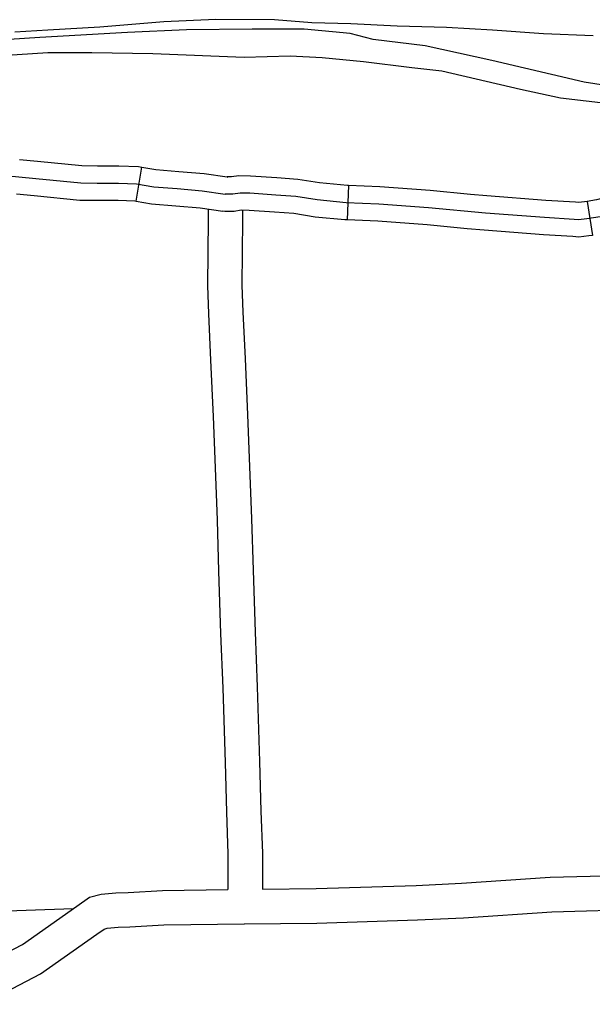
# Model space of a CAD drawing. Extents: x -117616 to 64730, y 54117 to 789866.
# Drawn here: x 63663.2 to 63713.1, y 54545.5 to 54631.1 of the extents above; entities that cross this region are included whole.
import ezdxf

# ---------------------------------------------------------------- set-up
doc = ezdxf.new("R2010")
doc.units = 0
for name, color, linetype in [('1', 7, 'Continuous'), ('35', 7, 'Continuous'), ('45', 7, 'Continuous'), ('46', 7, 'Continuous'), ('5', 7, 'Continuous')]:
    doc.layers.add(name, color=color, linetype=linetype)

msp = doc.modelspace()

# ---------------------------------------------------------------- linework, layer by layer
at = {"layer": '1'}
msp.add_lwpolyline([(63713.189, 54629.705), (63708.871, 54629.868), (63704.418, 54630.193), (63700.399, 54630.438), (63696.109, 54630.546), (63692.09, 54630.763), (63688.696, 54630.845), (63685.437, 54631.089), (63680.332, 54631.116), (63675.798, 54630.926), (63670.231, 54630.465), (63665.696, 54630.193), (63662.818, 54630.03)], dxfattribs=at)
at = {"layer": '35'}
for points in [[(63716.498, 54625.044), (63712.389, 54625.67), (63704.351, 54627.547), (63698.546, 54628.843), (63694.036, 54629.38), (63692.026, 54629.916), (63688.007, 54630.274), (63683.497, 54630.274), (63677.781, 54630.229), (63672.645, 54630.005), (63665.009, 54629.558), (63656.525, 54629.022)], [(63657.664, 54627.733), (63665.7, 54628.24), (63669.529, 54628.24), (63674.845, 54628.176), (63682.786, 54627.86), (63686.805, 54627.955), (63689.589, 54627.828), (63693.196, 54627.48), (63697.405, 54626.941), (63699.999, 54626.656), (63706.865, 54625.073), (63710.346, 54624.313), (63717.528, 54623.458)]]:
    msp.add_lwpolyline(points, dxfattribs=at)
at = {"layer": '45'}
for p, q in [((63673.377, 54615.304), (63673.896, 54618.258)), ((63691.89, 54616.659), (63691.763, 54613.661)), ((63712.651, 54615.28), (63713.112, 54612.315))]:
    msp.add_line(p, q, dxfattribs=at)
for points in [[(63663.245, 54618.918), (63664.799, 54618.774), (63668.663, 54618.397), (63670.019, 54618.378), (63670.974, 54618.378), (63671.868, 54618.378), (63673.588, 54618.313), (63673.896, 54618.258)], [(63673.896, 54618.258), (63675.106, 54618.046), (63677.091, 54617.89), (63679.313, 54617.704), (63681.321, 54617.411)], [(63722.491, 54618.275), (63718.971, 54617.074), (63714.92, 54615.782), (63713.483, 54615.409), (63712.651, 54615.28)], [(63660.753, 54617.643), (63664.656, 54617.281), (63668.58, 54616.898), (63670.008, 54616.878), (63670.974, 54616.878), (63671.839, 54616.878), (63673.429, 54616.818), (63674.917, 54616.556), (63676.97, 54616.395), (63679.142, 54616.213), (63681.153, 54615.92)], [(63691.89, 54616.659), (63691.78, 54616.663), (63689.353, 54616.897), (63687.462, 54617.202), (63685.645, 54617.327), (63683.358, 54617.491), (63682.343, 54617.515), (63681.682, 54617.411), (63681.321, 54617.411)], [(63681.321, 54617.411), (63681.323, 54617.411), (63681.37, 54617.405)], [(63713.788, 54613.938), (63712.621, 54613.757), (63711.917, 54613.676), (63711.535, 54613.717), (63708.959, 54613.878), (63703.809, 54614.26), (63698.859, 54614.723), (63694.534, 54615.046), (63691.677, 54615.166), (63689.162, 54615.408), (63687.291, 54615.71), (63685.54, 54615.831), (63683.287, 54615.992), (63682.442, 54616.012), (63681.798, 54615.911), (63681.215, 54615.911), (63681.153, 54615.92)], [(63702.497, 54615.89), (63698.985, 54616.218), (63694.621, 54616.543), (63691.89, 54616.659)], [(63662.968, 54615.931), (63664.514, 54615.787), (63668.496, 54615.399), (63669.998, 54615.378), (63670.974, 54615.378), (63671.811, 54615.378), (63673.269, 54615.322), (63673.377, 54615.304)], [(63673.377, 54615.304), (63674.728, 54615.066), (63676.848, 54614.9), (63678.972, 54614.722), (63680.937, 54614.436)], [(63712.652, 54615.28), (63712.421, 54615.244), (63711.91, 54615.185), (63711.66, 54615.212), (63709.062, 54615.374), (63703.934, 54615.755), (63702.497, 54615.89)], [(63681.321, 54614.411), (63681.106, 54614.411), (63680.937, 54614.436)], [(63691.763, 54613.661), (63691.573, 54613.669), (63688.97, 54613.919), (63687.119, 54614.218), (63685.435, 54614.335), (63683.216, 54614.493), (63682.541, 54614.509), (63681.915, 54614.411), (63681.321, 54614.411)], [(63702.217, 54612.903), (63698.734, 54613.229), (63694.446, 54613.548), (63691.763, 54613.661)], [(63713.112, 54612.315), (63712.821, 54612.27), (63711.924, 54612.167), (63711.409, 54612.222), (63708.857, 54612.381), (63703.683, 54612.765), (63702.217, 54612.903)]]:
    msp.add_lwpolyline(points, dxfattribs=at)
at = {"layer": '46'}
for points in [[(63679.653, 54614.623), (63679.653, 54613.695), (63679.604, 54607.963), (63679.679, 54605.498), (63679.877, 54601.459), (63680.099, 54596.549), (63680.272, 54592.057), (63680.444, 54587.518), (63680.568, 54583.05), (63680.741, 54577.627), (63680.938, 54572.884), (63681.136, 54566.394), (63681.259, 54562.067), (63681.382, 54558.431), (63681.382, 54555.604), (63681.367, 54555.323)], [(63682.653, 54614.507), (63682.653, 54613.682), (63682.604, 54607.996), (63682.677, 54605.618), (63682.874, 54601.6), (63683.097, 54596.675), (63683.27, 54592.172), (63683.443, 54587.617), (63683.566, 54583.139), (63683.739, 54577.738), (63683.936, 54572.992), (63684.134, 54566.483), (63684.258, 54562.161), (63684.382, 54558.482), (63684.382, 54555.359)], [(63684.382, 54555.359), (63689.069, 54555.406), (63697.766, 54555.679), (63701.732, 54555.869), (63709.434, 54556.39), (63717.535, 54556.61), (63725.221, 54556.802), (63732.956, 54557.02), (63735.03, 54557.089)], [(63657.767, 54548.458), (63660.079, 54548.834), (63660.31, 54548.895), (63660.672, 54549.072), (63663.485, 54550.542), (63668.234, 54553.885), (63669.321, 54554.649), (63670.341, 54554.911), (63671.623, 54555.037), (63672.702, 54555.075), (63675.692, 54555.242), (63681.367, 54555.323)], [(63682.808, 54552.343), (63689.131, 54552.406), (63697.885, 54552.681), (63701.906, 54552.874), (63709.576, 54553.393), (63717.613, 54553.611), (63725.3, 54553.803), (63733.047, 54554.022), (63736.565, 54554.137)], [(63658.249, 54545.496), (63660.707, 54545.896), (63661.364, 54546.071), (63662.024, 54546.394), (63665.05, 54547.974), (63669.96, 54551.431), (63670.599, 54551.88), (63670.865, 54551.948), (63671.823, 54552.043), (63672.838, 54552.078), (63675.797, 54552.243), (63682.814, 54552.343)]]:
    msp.add_lwpolyline(points, dxfattribs=at)
at = {"layer": '5'}
msp.add_lwpolyline([(63667.896, 54553.647), (63656.421, 54553.245)], dxfattribs=at)

doc.saveas('drawing.dxf')
